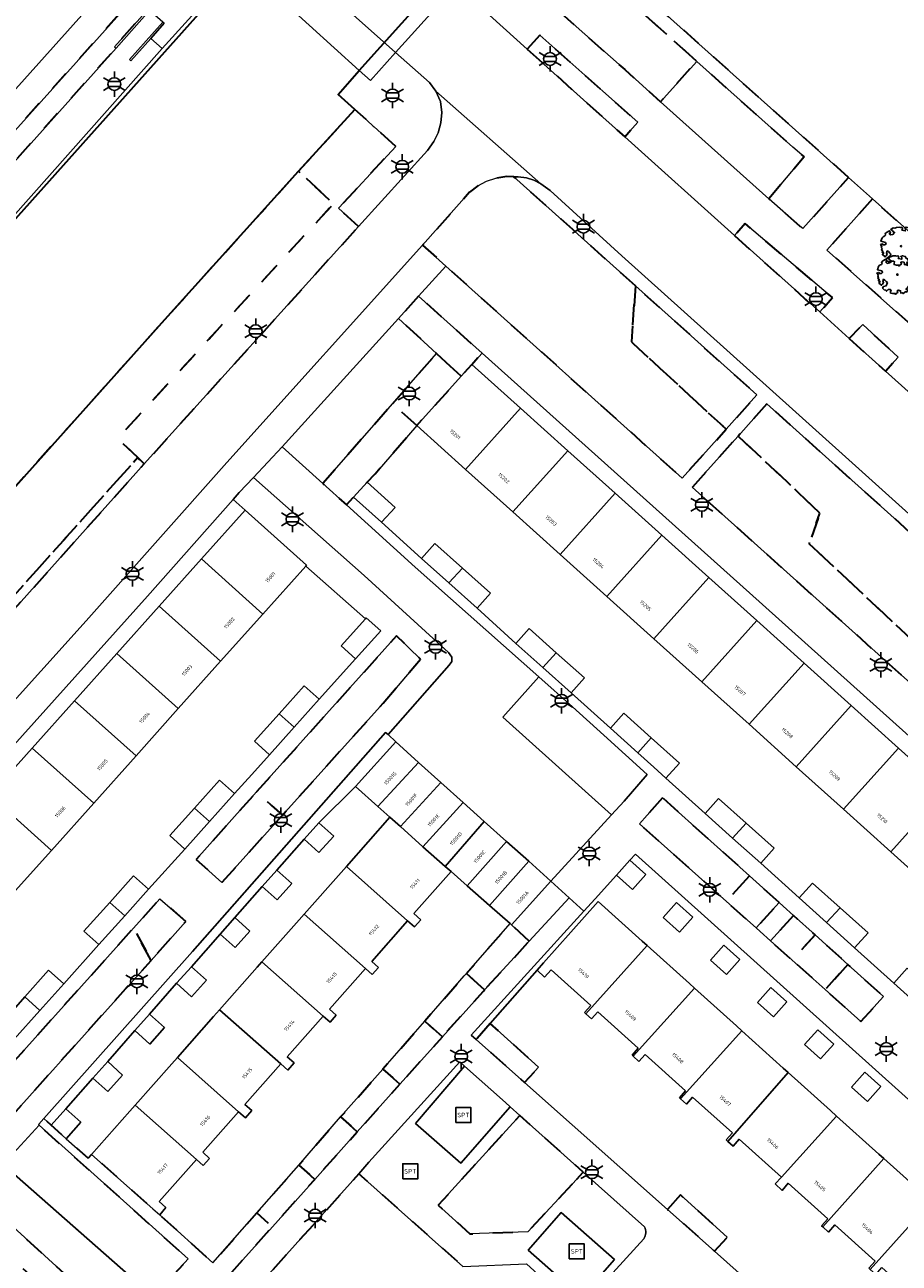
# Model space of a CAD drawing. Extents: x 105780 to 185197, y 477999 to 525027.
# Tile 252 of 562: x 107366 to 107453, y 478727 to 478850. Entities that reach past the tile are written whole.
import ezdxf
from ezdxf.enums import TextEntityAlignment as Align

# ---------------------------------------------------------------- set-up
doc = ezdxf.new("R2010")
doc.units = 0
doc.linetypes.add('XX-HIDDEN', pattern=[4, 2, -2])
for name, color, linetype, lineweight in [('B-GV-GR-BOOM-S', 252, 'Continuous', 25), ('B-GV-GR-MATERIAALGRENS-G', 252, 'XX-HIDDEN', 35), ('B-RO-IE-MEUBILAIR_WEGMEUBILAIR-S', 252, 'Continuous', 25), ('B-RO-IE-TERREINAFSCHEIDING_KUNSTMATIG_HEKWERK-G', 252, 'IE-TERREINAFSCHEIDING-KUNSTMATIG', 18), ('B-RO-IE-TERREINAFSCHEIDING_KUNSTMATIG_SCHUTTING-G', 252, 'IE-TERREINAFSCHEIDING-KUNSTMATIG-DICHT', 18), ('B-WE-GK-KADEMUUR-G', 252, 'Continuous', 18), ('B-WE-GW-WATERGANG_SLOOT_INSTEEK-G', 252, 'Continuous', 30), ('B-XX-KG-KADASTRAAL_BEBOUWING-G', 252, 'Continuous', 20), ('B1-WE-KW-KUNSTWERK_DEK-BRUG', 252, 'Continuous', 18), ('B1-WE-KW-KUNSTWERK_LANDHOOFD-GV', 252, 'Continuous', 18), ('B1-WE-OG-BEBOUWING-T18', 7, 'Continuous', 18), ('B1-WE-OG-TERREIN_ERF-GV', 252, 'Continuous', 18), ('B1-WE-VH-VERHARDING_ASFALT-GV', 252, 'Continuous', 18), ('B1-WE-VH-VERHARDING_BETONSTRAATSTEEN-GV', 252, 'Continuous', 18), ('B1-WE-VH-VERHARDING_STRAATBAKSTEEN-GV', 252, 'Continuous', 18), ('B1-WE-VH-VERHARDING_TEGEL-GV', 252, 'Continuous', 18), ('B1-WE-VH-VERHARDING_TEGEL_RUBBER-GV', 252, 'Continuous', 18)]:
    doc.layers.add(name, color=color, linetype=linetype, lineweight=lineweight)
doc.styles.add('NLCS-ISO', font='NLCS-ISO.ttf')
doc.styles.add('NLCS-ISO-M200-T18', font='NLCS-ISO.ttf', dxfattribs={"height": 0.36})
doc.linetypes.add('IE-TERREINAFSCHEIDING-KUNSTMATIG', pattern='A,4,[82,NLCS.SHX,S=0.75,R=90,X=0,Y=0],4,-2', length=10)
doc.linetypes.add('IE-TERREINAFSCHEIDING-KUNSTMATIG-DICHT', pattern='A,8,-1,[82,NLCS.SHX,S=0.75,R=90,X=0,Y=0],-1', length=10)

# ---------------------------------------------------------------- blocks, each defined once
blk = doc.blocks.new('B-SIE-WEG_LICHTMAST-SO')
at = {"ltscale": 0.1}
for p, q in [((0, 1.27), (0, 2.53)), ((-1.1, 0.63), (-2.19, 1.27)), ((1.1, 0.63), (2.19, 1.27)), ((-1.1, -0.63), (-2.19, -1.27)), ((0, -1.27), (0, -2.53)), ((1.1, -0.63), (2.19, -1.27))]:
    blk.add_line(p, q, dxfattribs=at)
at = {"flags": 128}
for points in [[(-1.16, 0.5), (1.16, 0.5)], [(-1.16, -0.5), (1.16, -0.5)]]:
    blk.add_lwpolyline(points, dxfattribs=at)
at = {"ltscale": 0.1}
blk.add_circle((0, 0), 1.27, dxfattribs=at)
at = {"style": 'NLCS-ISO'}
blk.add_attdef('TYPE', text='', height=1.8, dxfattribs=at).set_placement((0, 2.53), align=Align.BOTTOM_CENTER)
blk = doc.blocks.new('SIE-WEG_SPEELTOESTEL-SO')
at = {"flags": 128}
blk.add_lwpolyline([(-0.75, -0.75), (0.75, -0.75), (0.75, 0.75), (-0.75, 0.75)], close=True, dxfattribs=at)
at = {"style": 'NLCS-ISO'}
blk.add_text('SPT', height=0.45, dxfattribs=at).set_placement((0, 0), align=Align.MIDDLE_CENTER)
blk = doc.blocks.new('B-SGR-BOOM_06')
at = {"linetype": 'Continuous', "flags": 128}
blk.add_lwpolyline([(1.08, 1.41), (1.01, 1.58), (0.88, 1.63), (0.78, 1.81), (0.51, 1.88), (0.34, 1.81), (0.44, 1.71), (0.43, 1.52), (0.09, 1.59), (0.14, 1.73), (0.07, 1.88), (-0.06, 1.84), (-0.19, 1.88), (-0.46, 1.86), (-0.6, 1.79), (-0.78, 1.83), (-1.02, 1.64), (-0.85, 1.56), (-0.8, 1.46), (-0.63, 1.37), (-0.8, 1.16), (-1.02, 1.11), (-1.17, 1.24), (-1.05, 1.29), (-1.15, 1.54), (-1.45, 1.37), (-1.6, 1.21), (-1.52, 1.14), (-1.6, 1.01), (-1.77, 0.94), (-1.89, 0.82), (-2, 0.49), (-1.55, 0.37), (-1.48, 0.22), (-1.6, 0.12), (-1.8, 0.12), (-1.84, 0.22), (-2.04, 0.15), (-1.9, -0.07), (-1.97, -0.15), (-1.89, -0.22), (-1.95, -0.4), (-1.81, -0.47), (-1.89, -0.62), (-1.77, -0.64), (-1.72, -0.68), (-1.85, -0.84), (-1.57, -1.07), (-1.47, -0.97), (-1.38, -0.79), (-1.45, -0.7), (-1.37, -0.47), (-1.25, -0.54), (-1.12, -0.7), (-1, -0.8), (-1.12, -1.12), (-1.37, -1.17), (-1.47, -1.36), (-1.33, -1.51), (-1.13, -1.56), (-1.11, -1.61), (-1.08, -1.66), (-0.93, -1.49), (-0.73, -1.49), (-0.63, -1.56), (-0.68, -1.71), (-0.68, -1.84), (-0.46, -1.89), (-0.24, -1.88), (-0.19, -1.98), (-0.09, -1.86), (0.04, -1.79), (-0.02, -1.6), (0.11, -1.56), (0.31, -1.61), (0.34, -1.84), (0.46, -1.83), (0.58, -1.89), (0.83, -1.69), (0.95, -1.74), (0.93, -1.66), (1.06, -1.59), (0.96, -1.49), (0.85, -1.46), (1.03, -1.29), (1.05, -1.19), (1.26, -1.14), (1.42, -1.22), (1.51, -1.12), (1.51, -1.05), (1.65, -1.05), (1.65, -0.95), (1.78, -0.91), (1.78, -0.82), (1.63, -0.82), (1.82, -0.64), (1.7, -0.57), (1.85, -0.62), (1.9, -0.5), (1.82, -0.37), (1.93, -0.18), (1.87, -0.1), (1.7, -0.1), (1.5, 0.03), (1.63, 0.12), (1.75, 0.34), (1.82, 0.24), (1.95, 0.29), (1.87, 0.57), (1.88, 0.75), (1.8, 0.79), (1.67, 1.06), (1.53, 1.21), (1.35, 1.04), (1.47, 0.97), (1.57, 0.72), (1.41, 0.69), (1.33, 0.85), (1.2, 0.82), (1.06, 0.92), (0.9, 1.01), (0.98, 1.07), (0.93, 1.17), (1.01, 1.27), (1.15, 1.22), (1.26, 1.29)], close=True, dxfattribs=at)
blk.add_circle((0, 0), 0.06)
at = {"style": 'NLCS-ISO'}
blk.add_attdef('SOORT', text='', height=0.3, dxfattribs=at).set_placement((0, -0.36), align=Align.TOP_CENTER)

msp = doc.modelspace()

# ---------------------------------------------------------------- linework, layer by layer
at = {"layer": 'B-GV-GR-MATERIAALGRENS-G', "flags": 128}
for points in [[(107451.13, 478883.848), (107449.267, 478885.523), (107448.043, 478884.143), (107429.162, 478862.869), (107425.765, 478858.882), (107418.959, 478851.213), (107421.327, 478849.112), (107425.307, 478845.58), (107428.876, 478842.381), (107432.485, 478846.408), (107427.395, 478850.955), (107428.349, 478852.039), (107432.596, 478856.863), (107429.346, 478859.757)], [(107356.792, 478827.84), (107374.62, 478847.733), (107374.479, 478847.859), (107377.819, 478851.603), (107376.454, 478852.809), (107331.674, 478802.918), (107333.163, 478801.596), (107334.061, 478800.798), (107338.026, 478805.276), (107340.76, 478808.364), (107339.989, 478809.09)], [(107447.585, 478834.855), (107428.349, 478852.039), (107427.395, 478850.955), (107432.485, 478846.408), (107442.063, 478837.852), (107443.194, 478836.889), (107439.658, 478832.717), (107442.768, 478829.997), (107443.051, 478829.746)], [(107415.591, 478847.63), (107421.873, 478841.968), (107425.307, 478838.884), (107426.602, 478840.341), (107423.123, 478843.432), (107416.839, 478849.015)], [(107402.5, 478837.933), (107400.324, 478839.899), (107400.252, 478839.964), (107399.64, 478840.516), (107398.419, 478841.619), (107392.812, 478835.457), (107396.295, 478832.235), (107396.792, 478831.775), (107398.319, 478833.422)], [(107376.78, 478806.94), (107375.201, 478808.452), (107374.979, 478809.066), (107396.295, 478832.235), (107392.812, 478835.457), (107379.469, 478820.688), (107356.152, 478794.671), (107356.286, 478794.554), (107355.358, 478793.465), (107355.198, 478793.606), (107295.118, 478726.553), (107290.141, 478720.949), (107289.909, 478720.688), (107287.859, 478718.379), (107285.5, 478715.731), (107285.267, 478715.472), (107281.849, 478711.677), (107281.716, 478711.529), (107282.167, 478711.515), (107282.736, 478711.225), (107287.279, 478707.211)], [(107426.378, 478824.041), (107414.258, 478834.919), (107413.574, 478834.93), (107412.458, 478834.764), (107411.542, 478834.48), (107410.669, 478834.017), (107409.839, 478833.376), (107405.167, 478828.103), (107407.485, 478826.022), (107431.028, 478804.891), (107435.41, 478809.774), (107425.973, 478818.463)], [(107398.771, 478829.945), (107396.792, 478831.775), (107396.295, 478832.235), (107374.979, 478809.066), (107375.201, 478808.452), (107376.78, 478806.94), (107377.43, 478806.32)], [(107449.982, 478832.715), (107445.455, 478827.613), (107454.687, 478819.407), (107457.946, 478823.081), (107464.287, 478817.437), (107465.526, 478818.829)], [(107436.253, 478829.051), (107444.729, 478821.446), (107446, 478822.881), (107437.307, 478830.269)], [(107426.378, 478824.041), (107425.973, 478818.463), (107435.41, 478809.774), (107438.473, 478813.186)], [(107404.759, 478823.019), (107402.756, 478820.812), (107406.546, 478817.309), (107409.001, 478815.038), (107410.069, 478816.226), (107411.085, 478817.356)], [(107447.655, 478818.821), (107451.302, 478815.549), (107452.547, 478816.95), (107449.022, 478820.183)], [(107409.001, 478815.038), (107406.546, 478817.309), (107402.168, 478812.306), (107404.59, 478810.131)], [(107404.59, 478810.131), (107402.168, 478812.306), (107395.21, 478804.354), (107397.572, 478802.224), (107398.297, 478803.004), (107399.634, 478804.49), (107400.441, 478805.34)], [(107439.477, 478812.284), (107436.605, 478809.084), (107441.515, 478804.498), (107444.731, 478801.403), (107443.691, 478798.37), (107457.634, 478785.299), (107470.308, 478774.024), (107475.571, 478779.889)], [(107444.731, 478801.403), (107441.515, 478804.498), (107436.605, 478809.084), (107432.032, 478803.989), (107468.126, 478771.593), (107470.308, 478774.024), (107457.634, 478785.299), (107443.691, 478798.37)], [(107339.783, 478764.246), (107377.43, 478806.32), (107376.78, 478806.94), (107287.279, 478707.211), (107288.023, 478706.543), (107291.725, 478710.675), (107293.987, 478713.2), (107296.15, 478715.613), (107298.565, 478718.307), (107328.429, 478751.611)], [(107401.241, 478782.493), (107404.972, 478786.853), (107402.572, 478789.199), (107388.627, 478773.641), (107391.202, 478771.334)], [(107391.202, 478771.334), (107388.627, 478773.641), (107382.596, 478766.913), (107385.162, 478764.62)], [(107429.075, 478773.063), (107426.787, 478770.469), (107435.432, 478762.746), (107437.726, 478765.288)], [(107440.679, 478762.633), (107437.726, 478765.288), (107435.432, 478762.746), (107438.397, 478760.097)], [(107381.585, 478760.75), (107378.99, 478763.014), (107376.364, 478760.087), (107378.108, 478756.868)], [(107415.794, 478758.776), (107414.029, 478760.393), (107413.874, 478760.531), (107409.542, 478755.573), (107411.331, 478753.935)], [(107442.11, 478761.347), (107439.832, 478758.815), (107441.996, 478756.882), (107444.272, 478759.403)], [(107378.108, 478756.868), (107376.364, 478760.087), (107360.499, 478742.408), (107363.122, 478740.137)], [(107444.272, 478759.403), (107441.996, 478756.882), (107445.273, 478753.954), (107447.54, 478756.465)], [(107411.218, 478753.813), (107411.331, 478753.935), (107409.542, 478755.573), (107409.322, 478755.321), (107405.386, 478750.815), (107407.132, 478749.251)], [(107447.54, 478756.465), (107445.273, 478753.954), (107448.842, 478750.766), (107451.1, 478753.266)], [(107407.132, 478749.251), (107405.386, 478750.815), (107401.216, 478746.025), (107402.902, 478744.528)], [(107411.908, 478750.581), (107410.512, 478748.993), (107415.325, 478744.716), (107416.722, 478746.243)], [(107402.902, 478744.528), (107401.216, 478746.025), (107397.001, 478741.276), (107398.653, 478739.784)], [(107372.182, 478737.541), (107371.849, 478737.164), (107369.651, 478739.11), (107368.164, 478740.448), (107367.418, 478741.115), (107366.92, 478740.556), (107366.948, 478740.443), (107381.815, 478727.143), (107378.364, 478723.37), (107378.084, 478723.057), (107381.183, 478720.278), (107381.463, 478720.591), (107385.76, 478725.388), (107390.194, 478730.339), (107388.645, 478731.713), (107384.262, 478726.744), (107378.974, 478731.533), (107378.284, 478732.138)], [(107398.653, 478739.784), (107397.001, 478741.276), (107392.839, 478736.48), (107394.423, 478735.061)], [(107420.538, 478735.089), (107421.158, 478735.786), (107414.839, 478741.413), (107406.722, 478732.479), (107409.878, 478729.638), (107415.658, 478729.846)], [(107394.423, 478735.061), (107392.839, 478736.48), (107388.645, 478731.713), (107390.194, 478730.339)], [(107408.522, 478719.246), (107409.008, 478720.022), (107409.168, 478726.396), (107398.816, 478735.614), (107389.025, 478724.676), (107392.717, 478721.33), (107391.19, 478719.694), (107391.7, 478712.499), (107395.266, 478709.21), (107402.92, 478702.152), (107412.728, 478713.101), (107408.797, 478716.903)], [(107430.851, 478733.507), (107429.568, 478732.059), (107434.246, 478727.902), (107435.518, 478729.301)], [(107362.775, 478731.766), (107361.199, 478729.905), (107369.099, 478722.832), (107370.631, 478724.61)]]:
    msp.add_lwpolyline(points, close=True, dxfattribs=at)
at = {"layer": 'B-RO-IE-TERREINAFSCHEIDING_KUNSTMATIG_HEKWERK-G', "flags": 128}
msp.add_lwpolyline([(107389.025, 478724.676), (107398.816, 478735.614)], dxfattribs=at)
at = {"layer": 'B-RO-IE-TERREINAFSCHEIDING_KUNSTMATIG_SCHUTTING-G', "flags": 128}
for points in [[(107377.956, 478851.471), (107377.819, 478851.603), (107374.479, 478847.859), (107374.62, 478847.733)], [(107379.426, 478850.198), (107379.275, 478850.317), (107375.952, 478846.596), (107376.094, 478846.472), (107378.081, 478848.694)]]:
    msp.add_lwpolyline(points, close=True, dxfattribs=at)
at = {"layer": 'B-WE-GK-KADEMUUR-G', "flags": 128}
for points in [[(107384.792, 478853.878), (107379.219, 478847.671), (107340.018, 478803.556)], [(107340.153, 478803.44), (107385.073, 478853.631)]]:
    msp.add_lwpolyline(points, dxfattribs=at)
at = {"layer": 'B-WE-GW-WATERGANG_SLOOT_INSTEEK-G', "flags": 128}
msp.add_lwpolyline([(107385.073, 478853.631), (107340.153, 478803.44), (107345.23, 478798.918), (107345.544, 478798.579), (107345.824, 478798.075), (107345.992, 478797.418), (107345.907, 478796.798), (107345.636, 478796.23), (107299.975, 478745.331), (107295.183, 478739.976), (107293.297, 478737.875), (107283.455, 478726.913), (107290.141, 478720.949), (107295.118, 478726.553), (107355.198, 478793.606), (107355.358, 478793.465), (107356.286, 478794.554), (107356.152, 478794.671), (107379.469, 478820.688), (107392.812, 478835.457), (107398.419, 478841.619), (107396.763, 478843.114), (107398.851, 478845.503), (107409.783, 478857.65)], dxfattribs=at)
at = {"layer": 'B-XX-KG-KADASTRAAL_BEBOUWING-G', "flags": 128}
for points in [[(107414.926, 478811.861), (107410.069, 478816.226), (107409.001, 478815.038), (107404.59, 478810.131), (107409.447, 478805.765)], [(107419.633, 478807.63), (107414.926, 478811.861), (107409.447, 478805.765), (107414.154, 478801.534)], [(107424.34, 478803.398), (107419.633, 478807.63), (107414.154, 478801.534), (107418.861, 478797.303)], [(107399.634, 478804.49), (107398.297, 478803.004), (107401.084, 478800.499), (107402.421, 478801.985)], [(107429.004, 478799.206), (107424.34, 478803.398), (107418.861, 478797.303), (107423.525, 478793.111)], [(107383.138, 478796.845), (107389.26, 478791.362), (107393.541, 478796.142), (107393.61, 478796.219), (107387.488, 478801.702)], [(107433.69, 478794.995), (107429.004, 478799.206), (107423.525, 478793.111), (107428.21, 478788.9)], [(107405.056, 478796.903), (107407.792, 478794.456), (107409.129, 478795.943), (107406.39, 478798.393)], [(107383.138, 478796.845), (107378.922, 478792.138), (107385.044, 478786.655), (107389.26, 478791.362)], [(107409.129, 478795.943), (107407.792, 478794.456), (107410.597, 478791.946), (107411.931, 478793.436)], [(107438.462, 478790.704), (107433.69, 478794.995), (107428.21, 478788.9), (107432.983, 478784.609)], [(107378.922, 478792.138), (107374.705, 478787.43), (107380.827, 478781.947), (107385.044, 478786.655)], [(107400.989, 478789.684), (107399.547, 478790.98), (107399.473, 478790.897), (107397.041, 478788.191), (107398.483, 478786.895)], [(107443.169, 478786.473), (107438.462, 478790.704), (107432.983, 478784.609), (107437.69, 478780.378)], [(107414.444, 478788.428), (107417.152, 478786.022), (107418.489, 478787.51), (107415.772, 478789.923)], [(107374.705, 478787.43), (107370.489, 478782.723), (107376.611, 478777.24), (107380.827, 478781.947)], [(107418.489, 478787.51), (107417.152, 478786.022), (107419.962, 478783.527), (107421.29, 478785.022)], [(107447.876, 478782.242), (107443.169, 478786.473), (107437.69, 478780.378), (107442.397, 478776.147)], [(107394.854, 478782.871), (107393.357, 478784.212), (107390.87, 478781.436), (107392.367, 478780.095)], [(107370.489, 478782.723), (107366.273, 478778.015), (107372.394, 478772.532), (107376.611, 478777.24)], [(107392.367, 478780.095), (107390.87, 478781.436), (107388.413, 478778.693), (107389.91, 478777.352)], [(107423.887, 478779.986), (107426.608, 478777.545), (107427.945, 478779.032), (107425.222, 478781.475)], [(107452.584, 478778.011), (107447.876, 478782.242), (107442.397, 478776.147), (107447.105, 478771.916)], [(107427.945, 478779.032), (107426.608, 478777.545), (107428.192, 478776.125), (107429.415, 478775.028), (107430.75, 478776.517)], [(107366.273, 478778.015), (107362.057, 478773.308), (107368.178, 478767.825), (107372.394, 478772.532)], [(107404.766, 478776.59), (107402.506, 478778.62), (107398.469, 478774.186), (107400.708, 478772.194)], [(107457.291, 478773.779), (107452.584, 478778.011), (107447.105, 478771.916), (107451.812, 478767.684)], [(107406.997, 478774.585), (107404.766, 478776.59), (107400.708, 478772.194), (107401.915, 478771.119), (107402.95, 478770.202)], [(107386.413, 478773.475), (107384.916, 478774.816), (107382.423, 478772.034), (107383.921, 478770.693)], [(107409.217, 478772.59), (107406.997, 478774.585), (107402.95, 478770.202), (107405.201, 478768.181)], [(107362.057, 478773.308), (107357.84, 478768.6), (107363.961, 478763.117), (107368.178, 478767.825)], [(107433.328, 478771.497), (107436.051, 478769.054), (107437.388, 478770.542), (107434.663, 478772.986)], [(107461.95, 478769.591), (107457.291, 478773.779), (107451.812, 478767.684), (107456.47, 478763.497)], [(107383.921, 478770.693), (107382.423, 478772.034), (107379.972, 478769.297), (107381.469, 478767.956)], [(107411.313, 478770.708), (107409.217, 478772.59), (107405.201, 478768.181), (107407.422, 478766.23)], [(107394.823, 478770.577), (107393.352, 478768.942), (107394.839, 478767.604), (107396.31, 478769.239)], [(107407.422, 478766.23), (107405.201, 478768.181), (107402.95, 478770.202), (107401.915, 478771.119), (107397.572, 478766.215), (107403.674, 478760.812), (107404.364, 478760.207), (107404.989, 478760.922), (107404.305, 478761.525), (107408.017, 478765.716)], [(107413.536, 478768.71), (107411.313, 478770.708), (107407.422, 478766.23), (107408.017, 478765.716), (107409.607, 478764.308)], [(107437.388, 478770.542), (107436.051, 478769.054), (107438.856, 478766.539), (107440.191, 478768.028)], [(107415.734, 478766.736), (107413.536, 478768.71), (107409.607, 478764.308), (107411.831, 478762.339)], [(107417.942, 478764.752), (107415.734, 478766.736), (107411.831, 478762.339), (107413.874, 478760.531), (107414.029, 478760.393)], [(107425.815, 478766.837), (107424.479, 478765.349), (107426.074, 478763.917), (107427.41, 478765.405)], [(107390.651, 478765.857), (107389.18, 478764.222), (107390.667, 478762.884), (107392.138, 478764.519)], [(107403.674, 478760.812), (107397.572, 478766.215), (107397.045, 478765.619), (107393.363, 478761.461), (107399.465, 478756.058), (107400.155, 478755.453), (107400.78, 478756.168), (107400.096, 478756.771)], [(107377.865, 478763.959), (107376.368, 478765.3), (107373.991, 478762.647), (107375.488, 478761.306)], [(107442.685, 478763.084), (107445.421, 478760.631), (107446.758, 478762.118), (107444.02, 478764.573)], [(107375.488, 478761.306), (107373.991, 478762.647), (107371.424, 478759.781), (107372.921, 478758.44)], [(107427.535, 478758.357), (107427.049, 478758.794), (107422.666, 478762.738), (107417.222, 478756.613), (107416.577, 478755.895), (107417.324, 478755.2), (107417.974, 478755.936), (107421.926, 478752.38), (107421.299, 478751.673), (107421.42, 478751.56)], [(107429.145, 478761.124), (107430.768, 478759.683), (107432.096, 478761.179), (107430.473, 478762.62)], [(107446.758, 478762.118), (107445.421, 478760.631), (107448.213, 478758.126), (107449.548, 478759.615)], [(107386.472, 478761.129), (107385.001, 478759.494), (107386.488, 478758.156), (107387.959, 478759.791)], [(107399.465, 478756.058), (107393.363, 478761.461), (107392.869, 478760.903), (107389.153, 478756.707), (107395.255, 478751.304), (107395.945, 478750.699), (107396.57, 478751.414), (107395.886, 478752.017)], [(107432.255, 478754.11), (107431.75, 478754.564), (107427.535, 478758.357), (107421.42, 478751.56), (107421.981, 478751.038), (107422.616, 478751.758), (107426.656, 478748.125), (107426.035, 478747.424), (107426.146, 478747.32)], [(107433.852, 478756.9), (107435.447, 478755.468), (107436.783, 478756.956), (107435.188, 478758.388)], [(107369.404, 478754.54), (107367.907, 478755.881), (107365.53, 478753.228), (107367.027, 478751.887)], [(107382.133, 478756.221), (107380.662, 478754.586), (107382.149, 478753.248), (107383.62, 478754.883)], [(107395.255, 478751.304), (107389.153, 478756.707), (107388.685, 478756.179), (107384.944, 478751.953), (107391.046, 478746.55), (107391.736, 478745.945), (107392.361, 478746.66), (107391.677, 478747.263)], [(107452.123, 478754.598), (107454.789, 478752.206), (107456.127, 478753.694), (107453.458, 478756.087)], [(107367.027, 478751.887), (107365.53, 478753.228), (107362.963, 478750.362), (107364.46, 478749.021)], [(107436.976, 478749.862), (107436.434, 478750.349), (107432.255, 478754.11), (107426.146, 478747.32), (107426.717, 478746.789), (107427.346, 478747.502), (107431.372, 478743.881), (107430.762, 478743.193), (107430.878, 478743.085)], [(107438.534, 478752.683), (107440.129, 478751.251), (107441.465, 478752.739), (107439.87, 478754.171)], [(107391.046, 478746.55), (107384.944, 478751.953), (107384.343, 478751.274), (107380.734, 478747.199), (107386.836, 478741.796), (107387.526, 478741.191), (107388.151, 478741.906), (107387.467, 478742.509)], [(107377.967, 478751.508), (107376.496, 478749.873), (107377.983, 478748.535), (107379.454, 478750.17)], [(107441.604, 478745.698), (107441.104, 478746.148), (107436.976, 478749.862), (107430.878, 478743.085), (107431.444, 478742.558), (107432.063, 478743.258), (107436.028, 478739.692), (107435.41, 478738.996), (107435.59, 478738.829)], [(107443.201, 478748.479), (107444.796, 478747.047), (107446.132, 478748.535), (107444.537, 478749.967)], [(107386.836, 478741.796), (107380.734, 478747.199), (107380.172, 478746.565), (107376.524, 478742.445), (107382.626, 478737.042), (107383.316, 478736.437), (107383.941, 478737.152), (107383.257, 478737.755)], [(107373.788, 478746.781), (107372.317, 478745.146), (107373.804, 478743.808), (107375.275, 478745.443)], [(107446.416, 478741.368), (107445.796, 478741.926), (107441.604, 478745.698), (107435.59, 478738.829), (107436.093, 478738.361), (107436.719, 478739.069), (107440.923, 478735.286)], [(107447.89, 478744.254), (107449.485, 478742.822), (107450.821, 478744.31), (107449.226, 478745.742)], [(107369.635, 478742.083), (107368.164, 478740.448), (107369.651, 478739.11), (107371.122, 478740.745)], [(107382.626, 478737.042), (107376.524, 478742.445), (107375.99, 478741.841), (107372.182, 478737.541), (107378.284, 478732.138), (107378.974, 478731.533), (107379.599, 478732.248), (107378.915, 478732.851)], [(107451.136, 478737.121), (107450.636, 478737.571), (107446.416, 478741.368), (107440.923, 478735.286), (107440.293, 478734.598), (107440.975, 478733.963), (107441.602, 478734.674), (107445.534, 478731.138), (107444.917, 478730.442), (107445.031, 478730.336)], [(107455.856, 478732.874), (107455.298, 478733.376), (107451.136, 478737.121), (107445.031, 478730.336), (107445.599, 478729.807), (107446.225, 478730.515), (107450.246, 478726.898), (107449.636, 478726.211), (107449.759, 478726.097)], [(107460.576, 478728.627), (107459.943, 478729.196), (107455.856, 478732.874), (107449.759, 478726.097), (107450.318, 478725.576), (107450.937, 478726.276), (107454.862, 478722.744), (107454.289, 478722.098), (107454.513, 478721.889)]]:
    msp.add_lwpolyline(points, close=True, dxfattribs=at)
at = {"layer": 'B1-WE-KW-KUNSTWERK_DEK-BRUG', "flags": 128}
msp.add_lwpolyline([(107410.898, 478856.647), (107409.783, 478857.65), (107399.756, 478866.617), (107398.642, 478867.622), (107396.252, 478864.971), (107390.187, 478858.245), (107387.761, 478855.555), (107388.617, 478854.786), (107388.875, 478854.55), (107398.851, 478845.503), (107399.966, 478844.5), (107402.481, 478847.294), (107408.513, 478853.996)], close=True, dxfattribs=at)
at = {"layer": 'B1-WE-KW-KUNSTWERK_LANDHOOFD-GV', "flags": 128}
msp.add_lwpolyline([(107398.851, 478845.503), (107399.966, 478844.5), (107402.481, 478847.294), (107408.513, 478853.996), (107410.898, 478856.647), (107409.783, 478857.65)], close=True, dxfattribs=at)
at = {"layer": 'B1-WE-OG-TERREIN_ERF-GV', "flags": 128}
for points in [[(107428.349, 478852.039), (107447.585, 478834.855), (107449.982, 478832.715), (107465.526, 478818.829), (107464.287, 478817.437), (107467.144, 478814.893), (107468.379, 478816.281), (107470.643, 478814.258), (107470.789, 478814.421), (107473.112, 478817.019), (107479.385, 478824.035), (107480.333, 478823.203), (107484.578, 478827.989), (107486.948, 478830.661), (107486.52, 478831.054), (107487.619, 478832.277), (107489.768, 478834.668), (107490.195, 478834.284), (107496.39, 478841.14), (107490.924, 478846.036), (107485.504, 478850.891)], [(107500.718, 478736.958), (107437.752, 478793.481), (107411.085, 478817.356), (107410.069, 478816.226), (107414.926, 478811.861), (107419.633, 478807.63), (107424.34, 478803.398), (107429.004, 478799.206), (107433.69, 478794.995), (107438.462, 478790.704), (107443.169, 478786.473), (107447.876, 478782.242), (107452.584, 478778.011), (107457.291, 478773.779)], [(107456.47, 478763.497), (107451.812, 478767.684), (107447.105, 478771.916), (107442.397, 478776.147), (107437.69, 478780.378), (107432.983, 478784.609), (107428.21, 478788.9), (107423.525, 478793.111), (107418.861, 478797.303), (107414.154, 478801.534), (107409.447, 478805.765), (107404.59, 478810.131), (107400.441, 478805.34), (107399.634, 478804.49), (107402.421, 478801.985), (107401.084, 478800.499), (107405.056, 478796.903), (107406.39, 478798.393), (107409.129, 478795.943), (107411.931, 478793.436), (107410.597, 478791.946), (107414.444, 478788.428), (107415.772, 478789.923), (107418.489, 478787.51), (107421.29, 478785.022), (107419.962, 478783.527), (107423.887, 478779.986), (107425.222, 478781.475), (107427.945, 478779.032), (107430.75, 478776.517), (107429.415, 478775.028), (107433.328, 478771.497), (107434.663, 478772.986), (107437.388, 478770.542), (107440.191, 478768.028), (107438.856, 478766.539), (107442.685, 478763.084), (107444.02, 478764.573), (107446.758, 478762.118), (107449.548, 478759.615), (107448.213, 478758.126), (107452.123, 478754.598), (107453.458, 478756.087)], [(107362.963, 478750.362), (107365.53, 478753.228), (107367.907, 478755.881), (107369.404, 478754.54), (107372.921, 478758.44), (107371.424, 478759.781), (107373.991, 478762.647), (107376.368, 478765.3), (107377.865, 478763.959), (107381.469, 478767.956), (107379.972, 478769.297), (107382.423, 478772.034), (107384.916, 478774.816), (107386.413, 478773.475), (107388.139, 478775.388), (107389.91, 478777.352), (107388.413, 478778.693), (107390.87, 478781.436), (107393.357, 478784.212), (107394.854, 478782.871), (107398.483, 478786.895), (107397.041, 478788.191), (107399.473, 478790.897), (107393.541, 478796.142), (107389.26, 478791.362), (107385.044, 478786.655), (107380.827, 478781.947), (107376.611, 478777.24), (107372.394, 478772.532), (107368.178, 478767.825), (107363.961, 478763.117)], [(107474.213, 478724.497), (107426.363, 478767.447), (107425.815, 478766.837), (107427.41, 478765.405), (107426.074, 478763.917), (107424.479, 478765.349), (107422.37, 478763.005), (107421.224, 478761.768), (107410.015, 478749.434), (107410.512, 478748.993), (107411.908, 478750.581), (107416.577, 478755.895), (107417.222, 478756.613), (107422.666, 478762.738), (107427.049, 478758.794), (107427.535, 478758.357), (107431.75, 478754.564), (107432.255, 478754.11), (107436.434, 478750.349), (107436.976, 478749.862), (107441.104, 478746.148), (107441.604, 478745.698), (107445.796, 478741.926), (107446.416, 478741.368), (107450.636, 478737.571), (107451.136, 478737.121), (107455.298, 478733.376)], [(107449.636, 478726.211), (107450.246, 478726.898), (107446.225, 478730.515), (107445.599, 478729.807), (107445.031, 478730.336), (107444.917, 478730.442), (107445.534, 478731.138), (107441.602, 478734.674), (107440.975, 478733.963), (107440.293, 478734.598), (107440.923, 478735.286), (107436.719, 478739.069), (107436.093, 478738.361), (107435.59, 478738.829), (107435.41, 478738.996), (107436.028, 478739.692), (107432.063, 478743.258), (107431.444, 478742.558), (107430.878, 478743.085), (107430.762, 478743.193), (107431.372, 478743.881), (107427.346, 478747.502), (107426.717, 478746.789), (107426.146, 478747.32), (107426.035, 478747.424), (107426.656, 478748.125), (107422.616, 478751.758), (107421.981, 478751.038), (107421.42, 478751.56), (107421.299, 478751.673), (107421.926, 478752.38), (107417.974, 478755.936), (107417.324, 478755.2), (107416.577, 478755.895), (107411.908, 478750.581), (107416.722, 478746.243), (107415.325, 478744.716), (107429.568, 478732.059), (107430.851, 478733.507), (107435.518, 478729.301), (107434.246, 478727.902), (107437.943, 478724.616)]]:
    msp.add_lwpolyline(points, dxfattribs=at)
for points in [[(107366.273, 478778.015), (107370.489, 478782.723), (107374.705, 478787.43), (107378.922, 478792.138), (107383.138, 478796.845), (107387.488, 478801.702), (107386.277, 478802.784), (107377.756, 478793.15), (107343.847, 478755.411), (107345.058, 478754.329), (107349.408, 478759.185), (107353.624, 478763.893), (107357.84, 478768.6), (107362.057, 478773.308)], [(107402.506, 478778.62), (107401.719, 478779.352), (107401.479, 478779.575), (107382.255, 478757.768), (107367.418, 478741.115), (107368.164, 478740.448), (107369.635, 478742.083), (107372.317, 478745.146), (107373.788, 478746.781), (107376.496, 478749.873), (107377.967, 478751.508), (107380.662, 478754.586), (107382.133, 478756.221), (107385.001, 478759.494), (107386.472, 478761.129), (107389.18, 478764.222), (107390.651, 478765.857), (107393.352, 478768.942), (107394.823, 478770.577), (107398.469, 478774.186)], [(107393.363, 478761.461), (107397.045, 478765.619), (107397.572, 478766.215), (107401.915, 478771.119), (107400.708, 478772.194), (107398.469, 478774.186), (107394.823, 478770.577), (107396.31, 478769.239), (107394.839, 478767.604), (107393.352, 478768.942), (107390.651, 478765.857), (107392.138, 478764.519), (107390.667, 478762.884), (107389.18, 478764.222), (107386.472, 478761.129), (107387.959, 478759.791), (107386.488, 478758.156), (107385.001, 478759.494), (107382.133, 478756.221), (107383.62, 478754.883), (107382.149, 478753.248), (107380.662, 478754.586), (107377.967, 478751.508), (107379.454, 478750.17), (107377.983, 478748.535), (107376.496, 478749.873), (107373.788, 478746.781), (107375.275, 478745.443), (107373.804, 478743.808), (107372.317, 478745.146), (107369.635, 478742.083), (107371.122, 478740.745), (107369.651, 478739.11), (107371.849, 478737.164), (107372.182, 478737.541), (107375.99, 478741.841), (107376.524, 478742.445), (107380.172, 478746.565), (107380.734, 478747.199), (107384.343, 478751.274), (107384.944, 478751.953), (107388.685, 478756.179), (107389.153, 478756.707), (107392.869, 478760.903)], [(107401.216, 478746.025), (107405.386, 478750.815), (107409.322, 478755.321), (107409.542, 478755.573), (107413.874, 478760.531), (107411.831, 478762.339), (107409.607, 478764.308), (107408.017, 478765.716), (107404.305, 478761.525), (107404.989, 478760.922), (107404.364, 478760.207), (107403.674, 478760.812), (107400.096, 478756.771), (107400.78, 478756.168), (107400.155, 478755.453), (107399.465, 478756.058), (107395.886, 478752.017), (107396.57, 478751.414), (107395.945, 478750.699), (107395.255, 478751.304), (107391.677, 478747.263), (107392.361, 478746.66), (107391.736, 478745.945), (107391.046, 478746.55), (107387.467, 478742.509), (107388.151, 478741.906), (107387.526, 478741.191), (107386.836, 478741.796), (107383.257, 478737.755), (107383.941, 478737.152), (107383.316, 478736.437), (107382.626, 478737.042), (107378.915, 478732.851), (107379.599, 478732.248), (107378.974, 478731.533), (107384.262, 478726.744), (107388.645, 478731.713), (107392.839, 478736.48), (107397.001, 478741.276)], [(107419.771, 478763.089), (107417.942, 478764.752), (107414.029, 478760.393), (107415.794, 478758.776)], [(107429.145, 478761.124), (107430.473, 478762.62), (107432.096, 478761.179), (107430.768, 478759.683)], [(107433.852, 478756.9), (107435.188, 478758.388), (107436.783, 478756.956), (107435.447, 478755.468)], [(107438.534, 478752.683), (107439.87, 478754.171), (107441.465, 478752.739), (107440.129, 478751.251)], [(107443.201, 478748.479), (107444.537, 478749.967), (107446.132, 478748.535), (107444.796, 478747.047)], [(107447.89, 478744.254), (107449.226, 478745.742), (107450.821, 478744.31), (107449.485, 478742.822)]]:
    msp.add_lwpolyline(points, close=True, dxfattribs=at)
at = {"layer": 'B1-WE-VH-VERHARDING_ASFALT-GV', "flags": 128}
msp.add_lwpolyline([(107396.252, 478864.971), (107390.187, 478858.245), (107402.481, 478847.294), (107408.513, 478853.996)], close=True, dxfattribs=at)
for points in [[(107361.747, 478840.484), (107378.348, 478858.994)], [(107408.513, 478853.996), (107402.481, 478847.294), (107405.843, 478844.3), (107406.476, 478843.441), (107416.936, 478834.212), (107417.861, 478833.549), (107425.001, 478827.024), (107442.024, 478811.779), (107490.647, 478768.044)], [(107466.369, 478802.032), (107451.302, 478815.549), (107447.655, 478818.821), (107444.729, 478821.446), (107436.253, 478829.051), (107425.307, 478838.884), (107421.873, 478841.968), (107415.591, 478847.63), (107410.817, 478851.934)], [(107353.847, 478770.952), (107371.633, 478790.687), (107385.647, 478806.453), (107405.167, 478828.103), (107409.839, 478833.376), (107410.669, 478834.017), (107411.542, 478834.48), (107412.458, 478834.764), (107413.574, 478834.93), (107414.258, 478834.919), (107414.677, 478834.912), (107415.509, 478834.807), (107416.245, 478834.588), (107416.936, 478834.212), (107406.476, 478843.441), (107406.942, 478842.406), (107407.078, 478841.315), (107406.997, 478840.284), (107406.722, 478839.295), (107406.284, 478838.426), (107405.656, 478837.543), (107398.771, 478829.945), (107377.43, 478806.32), (107339.783, 478764.246)]]:
    msp.add_lwpolyline(points, dxfattribs=at)
at = {"layer": 'B1-WE-VH-VERHARDING_BETONSTRAATSTEEN-GV', "flags": 128}
for points in [[(107379.219, 478847.671), (107378.081, 478848.694), (107376.094, 478846.472), (107375.952, 478846.596), (107379.275, 478850.317), (107377.956, 478851.471), (107374.62, 478847.733), (107356.792, 478827.84), (107339.989, 478809.09), (107340.76, 478808.364), (107338.026, 478805.276), (107340.018, 478803.556)], [(107428.876, 478842.381), (107439.658, 478832.717), (107443.194, 478836.889), (107442.063, 478837.852), (107432.485, 478846.408)], [(107406.546, 478817.309), (107402.756, 478820.812), (107391.163, 478808.015), (107395.21, 478804.354), (107402.168, 478812.306)], [(107413.161, 478781.095), (107416.731, 478785.116), (107404.428, 478796.042), (107397.572, 478802.224), (107395.21, 478804.354), (107391.163, 478808.015), (107388.324, 478804.953), (107399.353, 478795.185), (107407.752, 478787.535), (107408.076, 478787.082), (107408.083, 478786.632), (107407.816, 478786.257), (107401.719, 478779.352), (107402.506, 478778.62), (107404.766, 478776.59), (107406.997, 478774.585), (107409.217, 478772.59), (107411.313, 478770.708), (107413.536, 478768.71), (107415.734, 478766.736), (107417.942, 478764.752), (107423.992, 478771.352)], [(107416.731, 478785.116), (107413.161, 478781.095), (107423.992, 478771.352), (107425.238, 478772.712), (107427.553, 478775.388), (107423.22, 478779.304), (107420.099, 478782.125)], [(107343.142, 478754.626), (107340.549, 478751.686), (107347.091, 478745.886), (107349.307, 478743.921), (107360.631, 478733.71), (107362.775, 478731.766), (107370.631, 478724.61), (107372.938, 478722.509), (107374.216, 478721.344), (107375.474, 478720.199), (107378.084, 478723.057), (107378.364, 478723.37), (107363.114, 478736.775), (107357.798, 478741.564)], [(107366.948, 478740.443), (107363.671, 478736.867), (107363.114, 478736.775), (107378.364, 478723.37), (107381.815, 478727.143)]]:
    msp.add_lwpolyline(points, close=True, dxfattribs=at)
at = {"layer": 'B1-WE-VH-VERHARDING_STRAATBAKSTEEN-GV', "flags": 128}
for points in [[(107363.671, 478736.867), (107366.948, 478740.443), (107366.92, 478740.556), (107367.418, 478741.115), (107382.255, 478757.768), (107401.479, 478779.575), (107401.719, 478779.352), (107407.816, 478786.257), (107408.083, 478786.632), (107408.076, 478787.082), (107407.752, 478787.535), (107399.353, 478795.185), (107388.324, 478804.953), (107386.882, 478803.468), (107386.277, 478802.784), (107387.488, 478801.702), (107393.61, 478796.219), (107393.541, 478796.142), (107399.473, 478790.897), (107399.547, 478790.98), (107400.989, 478789.684), (107398.483, 478786.895), (107394.854, 478782.871), (107392.367, 478780.095), (107389.91, 478777.352), (107388.139, 478775.388), (107386.413, 478773.475), (107383.921, 478770.693), (107381.469, 478767.956), (107377.865, 478763.959), (107375.488, 478761.306), (107372.921, 478758.44), (107369.404, 478754.54), (107367.027, 478751.887), (107364.46, 478749.021)], [(107454.789, 478752.206), (107452.123, 478754.598), (107448.213, 478758.126), (107445.421, 478760.631), (107442.685, 478763.084), (107438.856, 478766.539), (107436.051, 478769.054), (107433.328, 478771.497), (107429.415, 478775.028), (107428.192, 478776.125), (107426.608, 478777.545), (107423.887, 478779.986), (107419.962, 478783.527), (107417.152, 478786.022), (107414.444, 478788.428), (107410.597, 478791.946), (107407.792, 478794.456), (107405.056, 478796.903), (107401.084, 478800.499), (107398.297, 478803.004), (107397.572, 478802.224), (107404.428, 478796.042), (107416.731, 478785.116), (107420.099, 478782.125), (107423.22, 478779.304), (107427.553, 478775.388), (107425.238, 478772.712), (107423.992, 478771.352), (107417.942, 478764.752), (107419.771, 478763.089), (107421.224, 478761.768), (107422.37, 478763.005), (107424.479, 478765.349), (107425.815, 478766.837), (107426.363, 478767.447), (107474.213, 478724.497)], [(107437.943, 478724.616), (107434.246, 478727.902), (107429.568, 478732.059), (107415.325, 478744.716), (107410.512, 478748.993), (107410.015, 478749.434), (107421.224, 478761.768), (107419.771, 478763.089), (107415.794, 478758.776), (107411.331, 478753.935), (107411.218, 478753.813), (107407.132, 478749.251), (107402.902, 478744.528), (107398.653, 478739.784), (107394.423, 478735.061), (107390.194, 478730.339), (107385.76, 478725.388)], [(107381.522, 478715.585), (107381.508, 478716.324), (107387.475, 478723.002), (107389.025, 478724.676), (107398.816, 478735.614), (107399.798, 478736.756), (107408.867, 478746.767), (107409.344, 478746.342), (107413.414, 478742.712), (107413.903, 478742.266), (107414.839, 478741.413), (107421.158, 478735.786), (107427.268, 478730.344)], [(107427.197, 478729.136), (107420.678, 478721.967), (107412.728, 478713.101), (107402.92, 478702.152), (107400.437, 478699.348), (107399.776, 478699.098), (107399.123, 478699.382), (107395.417, 478702.744), (107385.304, 478711.918), (107381.938, 478714.972), (107381.522, 478715.585)]]:
    msp.add_lwpolyline(points, dxfattribs=at)
for points in [[(107388.627, 478773.641), (107402.572, 478789.199), (107404.972, 478786.853), (107401.241, 478782.493), (107391.202, 478771.334), (107385.162, 478764.62), (107382.596, 478766.913)], [(107448.842, 478750.766), (107445.273, 478753.954), (107441.996, 478756.882), (107439.832, 478758.815), (107438.803, 478759.735), (107438.397, 478760.097), (107435.432, 478762.746), (107426.787, 478770.469), (107429.075, 478773.063), (107437.726, 478765.288), (107440.679, 478762.633), (107441.087, 478762.266), (107442.11, 478761.347), (107444.272, 478759.403), (107447.54, 478756.465), (107451.1, 478753.266)], [(107381.585, 478760.75), (107378.108, 478756.868), (107363.122, 478740.137), (107360.499, 478742.408), (107376.364, 478760.087), (107378.99, 478763.014)], [(107442.11, 478761.347), (107441.087, 478762.266), (107440.679, 478762.633), (107438.397, 478760.097), (107438.803, 478759.735), (107439.832, 478758.815)]]:
    msp.add_lwpolyline(points, close=True, dxfattribs=at)
at = {"layer": 'B1-WE-VH-VERHARDING_STRAATBAKSTEEN-GV'}
msp.add_lwpolyline([(107427.268, 478730.344, -0.2773329), (107427.197, 478729.136)], format="xyb", dxfattribs=at)
at = {"layer": 'B1-WE-VH-VERHARDING_TEGEL-GV', "flags": 128}
for points in [[(107378.348, 478858.994), (107361.747, 478840.484)], [(107379.426, 478850.198), (107378.081, 478848.694), (107379.219, 478847.671), (107384.792, 478853.878)], [(107331.674, 478802.918), (107376.454, 478852.809)], [(107410.817, 478851.934), (107415.591, 478847.63), (107416.839, 478849.015), (107423.123, 478843.432), (107426.602, 478840.341), (107425.307, 478838.884), (107436.253, 478829.051), (107437.307, 478830.269), (107446, 478822.881), (107444.729, 478821.446), (107447.655, 478818.821), (107449.022, 478820.183), (107452.547, 478816.95), (107451.302, 478815.549), (107466.369, 478802.032)], [(107454.687, 478819.407), (107445.455, 478827.613), (107449.982, 478832.715), (107447.585, 478834.855), (107443.051, 478829.746), (107442.768, 478829.997), (107439.658, 478832.717), (107428.876, 478842.381), (107425.307, 478845.58), (107421.327, 478849.112), (107418.959, 478851.213)], [(107490.647, 478768.044), (107442.024, 478811.779), (107425.001, 478827.024), (107417.861, 478833.549), (107416.936, 478834.212), (107416.245, 478834.588), (107415.509, 478834.807), (107414.677, 478834.912), (107414.258, 478834.919), (107426.378, 478824.041), (107438.473, 478813.186), (107435.41, 478809.774), (107431.028, 478804.891), (107407.485, 478826.022), (107404.759, 478823.019), (107411.085, 478817.356), (107437.752, 478793.481), (107500.718, 478736.958)], [(107343.847, 478755.411), (107377.756, 478793.15), (107386.277, 478802.784), (107386.882, 478803.468), (107388.324, 478804.953), (107391.163, 478808.015), (107402.756, 478820.812), (107404.759, 478823.019), (107407.485, 478826.022), (107405.167, 478828.103), (107385.647, 478806.453), (107371.633, 478790.687), (107353.847, 478770.952)], [(107414.839, 478741.413), (107413.903, 478742.266), (107408.976, 478736.671), (107404.473, 478740.636), (107409.344, 478746.342), (107408.867, 478746.767), (107399.798, 478736.756), (107398.816, 478735.614), (107409.168, 478726.396), (107415.529, 478726.642), (107420.678, 478721.967), (107427.197, 478729.136)], [(107427.268, 478730.344), (107421.158, 478735.786), (107420.538, 478735.089), (107415.658, 478729.846), (107409.878, 478729.638), (107406.722, 478732.479), (107414.839, 478741.413)]]:
    msp.add_lwpolyline(points, dxfattribs=at)
for points in [[(107387.761, 478855.555), (107388.617, 478854.786), (107388.875, 478854.55), (107398.851, 478845.503), (107399.966, 478844.5), (107402.481, 478847.294), (107390.187, 478858.245)], [(107407.078, 478841.315), (107406.942, 478842.406), (107406.476, 478843.441), (107405.843, 478844.3), (107402.481, 478847.294), (107399.966, 478844.5), (107398.851, 478845.503), (107396.763, 478843.114), (107398.419, 478841.619), (107399.64, 478840.516), (107400.252, 478839.964), (107400.324, 478839.899), (107402.5, 478837.933), (107398.319, 478833.422), (107396.792, 478831.775), (107398.771, 478829.945), (107405.656, 478837.543), (107406.284, 478838.426), (107406.722, 478839.295), (107406.997, 478840.284)], [(107468.126, 478771.593), (107432.032, 478803.989), (107436.605, 478809.084), (107439.477, 478812.284), (107475.571, 478779.889), (107470.308, 478774.024)], [(107418.975, 478731.752), (107415.668, 478728.002), (107420.99, 478723.31), (107424.296, 478727.061)], [(107418.975, 478731.752), (107424.296, 478727.061), (107420.99, 478723.31), (107415.668, 478728.002)]]:
    msp.add_lwpolyline(points, close=True, dxfattribs=at)
at = {"layer": 'B1-WE-VH-VERHARDING_TEGEL-GV'}
msp.add_lwpolyline([(107427.197, 478729.136, 0.2773329), (107427.268, 478730.344)], format="xyb", dxfattribs=at)
at = {"layer": 'B1-WE-VH-VERHARDING_TEGEL_RUBBER-GV', "flags": 128}
msp.add_lwpolyline([(107409.344, 478746.342), (107404.473, 478740.636), (107408.976, 478736.671), (107413.903, 478742.266), (107413.414, 478742.712)], close=True, dxfattribs=at)

# ---------------------------------------------------------------- block references
at = {"layer": 'B-GV-GR-BOOM-S', "linetype": 'Continuous', "lineweight": 0}
for p in [(107452.829, 478828.004), (107452.474, 478825.17)]:
    msp.add_blockref('B-SGR-BOOM_06', p, dxfattribs=at)
at = {"layer": 'B-RO-IE-MEUBILAIR_WEGMEUBILAIR-S', "xscale": 0.5, "yscale": 0.5, "zscale": 0.5}
for p in [(107417.861, 478846.645), (107374.452, 478844.141), (107402.168, 478843.007), (107403.137, 478835.905), (107421.196, 478829.941), (107444.353, 478822.734), (107388.536, 478819.533), (107403.837, 478813.323), (107432.99, 478802.242), (107392.193, 478800.797), (107376.258, 478795.366), (107406.463, 478788.091), (107450.826, 478786.291), (107419.005, 478782.719), (107391.038, 478770.836), (107421.775, 478767.517), (107433.773, 478763.896), (107376.695, 478754.774), (107409.019, 478747.305), (107451.368, 478748.039), (107422.033, 478735.769), (107394.46, 478731.458)]:
    msp.add_blockref('B-SIE-WEG_LICHTMAST-SO', p, dxfattribs=at)
at = {"layer": 'B-RO-IE-MEUBILAIR_WEGMEUBILAIR-S'}
for p in [(107409.226, 478741.465), (107403.931, 478735.859), (107420.53, 478727.883)]:
    msp.add_blockref('SIE-WEG_SPEELTOESTEL-SO', p, dxfattribs=at)

# ---------------------------------------------------------------- texts
at = {"layer": 'B1-WE-OG-BEBOUWING-T18', "style": 'NLCS-ISO-M200-T18'}
for s, rotation, p in [('15201', 318.1, (107408.408, 478809.254)), ('15202', 318.1, (107413.256, 478804.896)), ('15203', 318.1, (107417.963, 478800.665)), ('15204', 318.1, (107422.671, 478796.433)), ('15001', 48.2, (107389.994, 478795.029)), ('15205', 318.1, (107427.378, 478792.202)), ('15002', 48.2, (107385.904, 478790.462)), ('15206', 318.1, (107432.111, 478787.948)), ('15003', 48.2, (107381.687, 478785.754)), ('15207', 318.1, (107436.792, 478783.74)), ('15004', 48.2, (107377.471, 478781.046)), ('15208', 318.1, (107441.5, 478779.509)), ('15005', 48.2, (107373.255, 478776.339)), ('15001G', 47.3, (107401.938, 478775.001)), ('15209', 318.1, (107446.207, 478775.277)), ('15001F', 47.3, (107404.047, 478772.864)), ('15006', 48.2, (107369.061, 478771.659)), ('15001E', 47.7, (107406.263, 478770.832)), ('15210', 318.1, (107450.958, 478771.007)), ('15001D', 49, (107408.485, 478768.978)), ('15001C', 48.2, (107410.842, 478767.193)), ('15001B', 48.4, (107412.971, 478765.13)), ('15411', 48.5, (107404.398, 478764.494)), ('15001A', 48.1, (107415.13, 478763.117)), ('15412', 48.5, (107400.313, 478759.882)), ('15413', 48.5, (107396.104, 478755.128)), ('15410', 318, (107421.195, 478755.595)), ('15409', 318, (107425.871, 478751.387)), ('15414', 48.5, (107391.894, 478750.374)), ('15408', 318, (107430.591, 478747.14)), ('15415', 48.5, (107387.685, 478745.62)), ('15407', 318, (107435.311, 478742.893)), ('15416', 48.5, (107383.498, 478740.892)), ('15406', 318, (107440.057, 478738.623)), ('15417', 48.5, (107379.265, 478736.112)), ('15405', 318, (107444.751, 478734.399)), ('15404', 318, (107449.471, 478730.152))]:
    msp.add_text(s, height=0.36, rotation=rotation, dxfattribs=at).set_placement(p, align=Align.MIDDLE)

doc.saveas('drawing.dxf')
